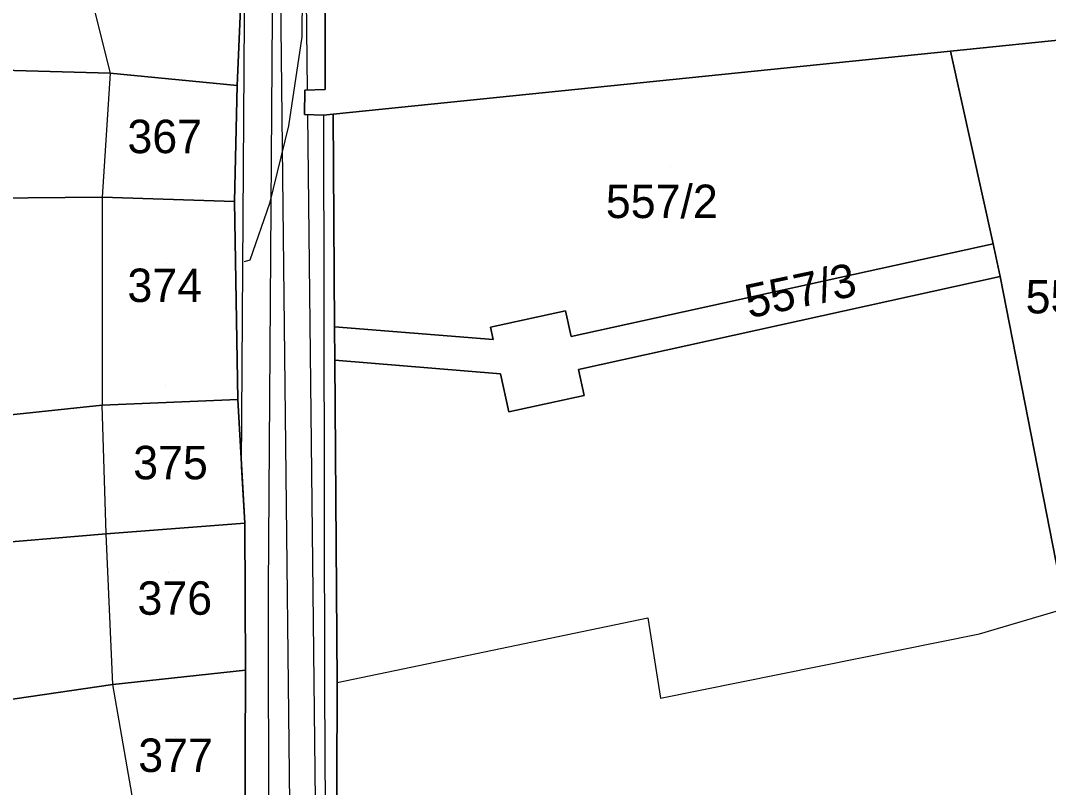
# Model space of a CAD drawing. Extents: x -263423 to -261326, y -1240067 to -1237864.
# Drawn here: x -263106.9 to -263045.4, y -1239525.3 to -1239479.5 of the extents above; entities that cross this region are included whole.
import ezdxf

# ---------------------------------------------------------------- set-up
doc = ezdxf.new("R2010")
doc.units = 0
for name, color, linetype in [('body_kn', 7, 'Continuous'), ('kladpar_druhypozemkov', 7, 'Continuous'), ('kladpar_hranice', 7, 'Continuous'), ('kladpar_parcelnecisla', 7, 'Continuous'), ('kladpar_plochy', 7, 'Continuous'), ('tarchy_linie', 7, 'Continuous'), ('zappar_hrandruhpozemk', 7, 'Continuous')]:
    doc.layers.add(name, color=color, linetype=linetype)

msp = doc.modelspace()

# ---------------------------------------------------------------- linework, layer by layer
at = {"layer": 'body_kn'}
for p, q in [((-263090.09, -1239480.43), (-263090.09, -1239480.43)), ((-263051.3, -1239481.29), (-263051.3, -1239481.29)), ((-263101.55, -1239482.61), (-263101.55, -1239482.61)), ((-263101.55, -1239482.61), (-263101.55, -1239482.61)), ((-263093.95, -1239483.34), (-263093.95, -1239483.34)), ((-263093.95, -1239483.34), (-263093.95, -1239483.34)), ((-263089.9, -1239483.62), (-263089.9, -1239483.62)), ((-263089.76, -1239483.62), (-263089.76, -1239483.62)), ((-263088.69, -1239483.58), (-263088.69, -1239483.58)), ((-263089.93, -1239485.08), (-263089.93, -1239485.08)), ((-263089.74, -1239485.09), (-263089.74, -1239485.09)), ((-263088.79, -1239485.11), (-263088.79, -1239485.11)), ((-263088.79, -1239485.11), (-263088.79, -1239485.11)), ((-263088.22, -1239485.06), (-263088.22, -1239485.06)), ((-263088.22, -1239485.06), (-263088.22, -1239485.06)), ((-263090.89, -1239485.76), (-263090.89, -1239485.76)), ((-263102.03, -1239490.03), (-263102.03, -1239490.03)), ((-263102.03, -1239490.03), (-263102.03, -1239490.03)), ((-263094.11, -1239490.27), (-263094.11, -1239490.27)), ((-263092.02, -1239490.39), (-263092.02, -1239490.39)), ((-263048.76, -1239492.82), (-263048.76, -1239492.82)), ((-263048.76, -1239492.82), (-263048.76, -1239492.82)), ((-263093.54, -1239493.89), (-263093.54, -1239493.89)), ((-263093.2, -1239493.78), (-263093.2, -1239493.78)), ((-263048.34, -1239494.77), (-263048.34, -1239494.77)), ((-263074.33, -1239496.81), (-263074.33, -1239496.81)), ((-263088.13, -1239497.77), (-263088.13, -1239497.77)), ((-263078.81, -1239497.79), (-263078.81, -1239497.79)), ((-263078.64, -1239498.54), (-263078.64, -1239498.54)), ((-263073.98, -1239498.36), (-263073.98, -1239498.36)), ((-263088.12, -1239499.77), (-263088.12, -1239499.77)), ((-263078.2, -1239500.58), (-263078.2, -1239500.58)), ((-263073.55, -1239500.32), (-263073.55, -1239500.32)), ((-263073.21, -1239501.88), (-263073.21, -1239501.88)), ((-263102.02, -1239502.45), (-263102.02, -1239502.45)), ((-263093.92, -1239502.11), (-263093.92, -1239502.11)), ((-263093.92, -1239502.11), (-263093.92, -1239502.11)), ((-263077.7, -1239502.86), (-263077.7, -1239502.86)), ((-263093.69, -1239506.13), (-263093.69, -1239506.13)), ((-263093.5, -1239509.51), (-263093.5, -1239509.51)), ((-263093.5, -1239509.51), (-263093.5, -1239509.51)), ((-263101.79, -1239510.16), (-263101.79, -1239510.16)), ((-263101.79, -1239510.16), (-263101.79, -1239510.16)), ((-263092.09, -1239513.44), (-263092.09, -1239513.44)), ((-263069.4, -1239515.18), (-263069.4, -1239515.18)), ((-263049.57, -1239516.12), (-263049.57, -1239516.12)), ((-263093.46, -1239518.3), (-263093.46, -1239518.3)), ((-263093.46, -1239518.3), (-263093.46, -1239518.3)), ((-263087.98, -1239519.03), (-263087.98, -1239519.03)), ((-263087.98, -1239519.03), (-263087.98, -1239519.03)), ((-263101.38, -1239519.15), (-263101.38, -1239519.15)), ((-263101.38, -1239519.15), (-263101.38, -1239519.15)), ((-263088.74, -1239519.41), (-263088.74, -1239519.41)), ((-263088.74, -1239519.41), (-263088.74, -1239519.41)), ((-263068.65, -1239519.97), (-263068.65, -1239519.97))]:
    msp.add_line(p, q, dxfattribs=at)
at = {"layer": 'kladpar_druhypozemkov'}
for p, q in [((-263098.46, -1239484.99), (-263098.46, -1239484.99)), ((-263068.06, -1239488.18), (-263068.06, -1239488.18)), ((-263098.16, -1239493.99), (-263098.16, -1239493.99)), ((-263064.51, -1239498.1), (-263064.51, -1239498.1)), ((-263098.21, -1239501.31), (-263098.21, -1239501.31)), ((-263097.96, -1239505.29), (-263097.96, -1239505.29)), ((-263098.06, -1239512.49), (-263098.06, -1239512.49)), ((-263097.66, -1239522.29), (-263097.66, -1239522.29))]:
    msp.add_line(p, q, dxfattribs=at)
at = {"layer": 'kladpar_hranice'}
for points in [[(-263024.36, -1239478.5), (-263043.51, -1239480.5), (-263051.3, -1239481.29), (-263088.22, -1239485.06), (-263088.79, -1239485.11), (-263089.93, -1239485.08), (-263089.9, -1239483.62), (-263088.69, -1239483.58), (-263088.68, -1239462.74)], [(-263088.68, -1239462.74), (-263088.69, -1239483.58), (-263089.9, -1239483.62), (-263089.93, -1239485.08), (-263088.79, -1239485.11), (-263088.22, -1239485.06), (-263088.13, -1239497.77), (-263088.12, -1239499.77), (-263087.98, -1239519.03), (-263088.02, -1239531.2)], [(-263093.57, -1239474.58), (-263093.95, -1239483.34), (-263101.55, -1239482.61), (-263113.03, -1239482.29), (-263113.66, -1239482.28), (-263113.63, -1239477.7), (-263113.02, -1239472.95), (-263112.45, -1239473.03), (-263103.71, -1239473.98), (-263093.57, -1239474.58)], [(-263093.5, -1239528.56), (-263093.46, -1239518.3), (-263093.5, -1239509.51), (-263093.92, -1239502.11), (-263094.11, -1239490.27), (-263093.95, -1239483.34), (-263093.57, -1239474.58)], [(-263043.51, -1239480.5), (-263040.4, -1239499.81), (-263039.45, -1239505.72), (-263038.74, -1239510.49), (-263038.44, -1239512.61), (-263044.44, -1239514.61), (-263048.34, -1239494.77), (-263048.76, -1239492.82), (-263051.3, -1239481.29), (-263043.51, -1239480.5)], [(-263088.22, -1239485.06), (-263051.3, -1239481.29), (-263048.76, -1239492.82), (-263073.98, -1239498.36), (-263074.33, -1239496.81), (-263078.81, -1239497.79), (-263078.64, -1239498.54), (-263088.13, -1239497.77), (-263088.22, -1239485.06)], [(-263093.95, -1239483.34), (-263094.11, -1239490.27), (-263102.03, -1239490.03), (-263113.08, -1239490.11), (-263113.71, -1239490.16), (-263113.66, -1239482.28), (-263113.03, -1239482.29), (-263101.55, -1239482.61), (-263093.95, -1239483.34)], [(-263102.03, -1239490.03), (-263094.11, -1239490.27), (-263093.92, -1239502.11), (-263102.02, -1239502.45), (-263111.66, -1239503.48), (-263112.37, -1239503.67), (-263113.62, -1239498.23), (-263113.71, -1239490.16), (-263113.08, -1239490.11), (-263102.03, -1239490.03)], [(-263048.76, -1239492.82), (-263048.34, -1239494.77), (-263073.55, -1239500.32), (-263073.21, -1239501.88), (-263077.7, -1239502.86), (-263078.2, -1239500.58), (-263088.12, -1239499.77), (-263088.13, -1239497.77), (-263078.64, -1239498.54), (-263078.81, -1239497.79), (-263074.33, -1239496.81), (-263073.98, -1239498.36), (-263048.76, -1239492.82)], [(-263044.44, -1239514.61), (-263042.49, -1239524.38), (-263040.5, -1239534.37), (-263087.94, -1239544.33), (-263088.02, -1239531.2), (-263087.98, -1239519.03), (-263088.12, -1239499.77), (-263078.2, -1239500.58), (-263077.7, -1239502.86), (-263073.21, -1239501.88), (-263073.55, -1239500.32), (-263048.34, -1239494.77), (-263044.44, -1239514.61)], [(-263093.92, -1239502.11), (-263093.5, -1239509.51), (-263101.79, -1239510.16), (-263109.84, -1239510.82), (-263110.6, -1239510.88), (-263112.37, -1239503.67), (-263111.66, -1239503.48), (-263102.02, -1239502.45), (-263093.92, -1239502.11)], [(-263093.5, -1239509.51), (-263093.46, -1239518.3), (-263101.38, -1239519.15), (-263108.91, -1239520.25), (-263109.49, -1239520.32), (-263110.6, -1239510.88), (-263109.84, -1239510.82), (-263101.79, -1239510.16), (-263093.5, -1239509.51)], [(-263093.46, -1239518.3), (-263093.5, -1239528.56), (-263099.75, -1239528.53), (-263108.69, -1239528.99), (-263109.32, -1239528.98), (-263109.12, -1239524.91), (-263109.49, -1239520.32), (-263108.91, -1239520.25), (-263101.38, -1239519.15), (-263093.46, -1239518.3)]]:
    msp.add_lwpolyline(points, dxfattribs=at)
at = {"layer": 'kladpar_plochy'}
for points in [[(-263024.36, -1239478.5), (-263043.51, -1239480.5), (-263051.3, -1239481.29), (-263088.22, -1239485.06), (-263088.79, -1239485.11), (-263089.93, -1239485.08), (-263089.9, -1239483.62), (-263088.69, -1239483.58), (-263088.68, -1239462.74)], [(-263088.68, -1239462.74), (-263088.69, -1239483.58), (-263089.9, -1239483.62), (-263089.93, -1239485.08), (-263088.79, -1239485.11), (-263088.22, -1239485.06), (-263088.13, -1239497.77), (-263088.12, -1239499.77), (-263087.98, -1239519.03), (-263088.02, -1239531.2)], [(-263093.5, -1239528.56), (-263093.46, -1239518.3), (-263093.5, -1239509.51), (-263093.92, -1239502.11), (-263094.11, -1239490.27), (-263093.95, -1239483.34), (-263093.57, -1239474.58)]]:
    msp.add_lwpolyline(points, dxfattribs=at)
for points in [[(-263093.57, -1239474.58), (-263093.95, -1239483.34), (-263101.55, -1239482.61), (-263113.03, -1239482.29), (-263113.66, -1239482.28), (-263113.63, -1239477.7), (-263113.02, -1239472.95), (-263112.45, -1239473.03), (-263103.71, -1239473.98)], [(-263043.51, -1239480.5), (-263040.4, -1239499.81), (-263039.45, -1239505.72), (-263038.74, -1239510.49), (-263038.44, -1239512.61), (-263044.44, -1239514.61), (-263048.34, -1239494.77), (-263048.76, -1239492.82), (-263051.3, -1239481.29)], [(-263088.22, -1239485.06), (-263051.3, -1239481.29), (-263048.76, -1239492.82), (-263073.98, -1239498.36), (-263074.33, -1239496.81), (-263078.81, -1239497.79), (-263078.64, -1239498.54), (-263088.13, -1239497.77)], [(-263093.95, -1239483.34), (-263094.11, -1239490.27), (-263102.03, -1239490.03), (-263113.08, -1239490.11), (-263113.71, -1239490.16), (-263113.66, -1239482.28), (-263113.03, -1239482.29), (-263101.55, -1239482.61)], [(-263102.03, -1239490.03), (-263094.11, -1239490.27), (-263093.92, -1239502.11), (-263102.02, -1239502.45), (-263111.66, -1239503.48), (-263112.37, -1239503.67), (-263113.62, -1239498.23), (-263113.71, -1239490.16), (-263113.08, -1239490.11)], [(-263048.76, -1239492.82), (-263048.34, -1239494.77), (-263073.55, -1239500.32), (-263073.21, -1239501.88), (-263077.7, -1239502.86), (-263078.2, -1239500.58), (-263088.12, -1239499.77), (-263088.13, -1239497.77), (-263078.64, -1239498.54), (-263078.81, -1239497.79), (-263074.33, -1239496.81), (-263073.98, -1239498.36)], [(-263044.44, -1239514.61), (-263042.49, -1239524.38), (-263040.5, -1239534.37), (-263087.94, -1239544.33), (-263088.02, -1239531.2), (-263087.98, -1239519.03), (-263088.12, -1239499.77), (-263078.2, -1239500.58), (-263077.7, -1239502.86), (-263073.21, -1239501.88), (-263073.55, -1239500.32), (-263048.34, -1239494.77)], [(-263093.92, -1239502.11), (-263093.5, -1239509.51), (-263101.79, -1239510.16), (-263109.84, -1239510.82), (-263110.6, -1239510.88), (-263112.37, -1239503.67), (-263111.66, -1239503.48), (-263102.02, -1239502.45)], [(-263093.5, -1239509.51), (-263093.46, -1239518.3), (-263101.38, -1239519.15), (-263108.91, -1239520.25), (-263109.49, -1239520.32), (-263110.6, -1239510.88), (-263109.84, -1239510.82), (-263101.79, -1239510.16)], [(-263093.46, -1239518.3), (-263093.5, -1239528.56), (-263099.75, -1239528.53), (-263108.69, -1239528.99), (-263109.32, -1239528.98), (-263109.12, -1239524.91), (-263109.49, -1239520.32), (-263108.91, -1239520.25), (-263101.38, -1239519.15)]]:
    msp.add_lwpolyline(points, close=True, dxfattribs=at)
at = {"layer": 'tarchy_linie'}
for points in [[(-263098.56, -1239316.33), (-263096.42, -1239331.45), (-263092.61, -1239387.74), (-263090.57, -1239417.11), (-263091.42, -1239472.72), (-263090.49, -1239556.61)], [(-263098.22, -1239321.11), (-263093.91, -1239378.16), (-263091.19, -1239416.42), (-263091.77, -1239464.87), (-263092.09, -1239513.44), (-263092.05, -1239544.49), (-263092.91, -1239556.88)], [(-263091.33, -1239403.64), (-263090.46, -1239414.49), (-263089.77, -1239425.46), (-263089.68, -1239426.79), (-263090.31, -1239434.5), (-263089.62, -1239447.26), (-263089.92, -1239460.14), (-263090.09, -1239480.43), (-263090.89, -1239485.76), (-263092.02, -1239490.39), (-263093.2, -1239493.78), (-263093.54, -1239493.89)], [(-263089.88, -1239472.74), (-263089.76, -1239483.62), (-263089.9, -1239483.62), (-263089.93, -1239485.08), (-263089.74, -1239485.09), (-263088.96, -1239556.43), (-263090.49, -1239556.61), (-263092.91, -1239556.88), (-263094.58, -1239557.18), (-263094.48, -1239555.66), (-263093.78, -1239555.64), (-263093.82, -1239546.66), (-263093.8, -1239545.98), (-263093.7, -1239544.49), (-263093.7, -1239541.86), (-263093.5, -1239528.56), (-263093.46, -1239518.3), (-263093.5, -1239509.51), (-263093.69, -1239506.13), (-263093.46, -1239470.4)]]:
    msp.add_lwpolyline(points, dxfattribs=at)
at = {"layer": 'zappar_hrandruhpozemk'}
for p, q in [((-263103.71, -1239473.98), (-263101.55, -1239482.61)), ((-263101.55, -1239482.61), (-263102.03, -1239490.03)), ((-263088.79, -1239485.11), (-263088.74, -1239519.41)), ((-263102.03, -1239490.03), (-263102.02, -1239502.45)), ((-263101.79, -1239510.16), (-263102.02, -1239502.45)), ((-263101.38, -1239519.15), (-263101.79, -1239510.16)), ((-263049.57, -1239516.12), (-263044.44, -1239514.61)), ((-263068.65, -1239519.97), (-263049.57, -1239516.12)), ((-263099.75, -1239528.53), (-263101.38, -1239519.15)), ((-263088.74, -1239519.41), (-263088.66, -1239531.33))]:
    msp.add_line(p, q, dxfattribs=at)
msp.add_lwpolyline([(-263087.98, -1239519.03), (-263069.4, -1239515.18), (-263068.65, -1239519.97)], dxfattribs=at)

# ---------------------------------------------------------------- texts
at = {"layer": 'kladpar_parcelnecisla'}
for s, p in [('367', (-263100.514, -1239487.39)), ('557/2', (-263071.909, -1239491.27)), ('374', (-263100.514, -1239496.29)), ('559', (-263046.809, -1239496.97)), ('375', (-263100.169, -1239506.89)), ('376', (-263099.914, -1239514.99)), ('377', (-263099.867, -1239524.39))]:
    msp.add_text(s, height=2, dxfattribs=at).set_placement(p)
msp.add_text('557/3', height=2, rotation=12, dxfattribs=at).set_placement((-263063.345, -1239497.272))

doc.saveas('drawing.dxf')
